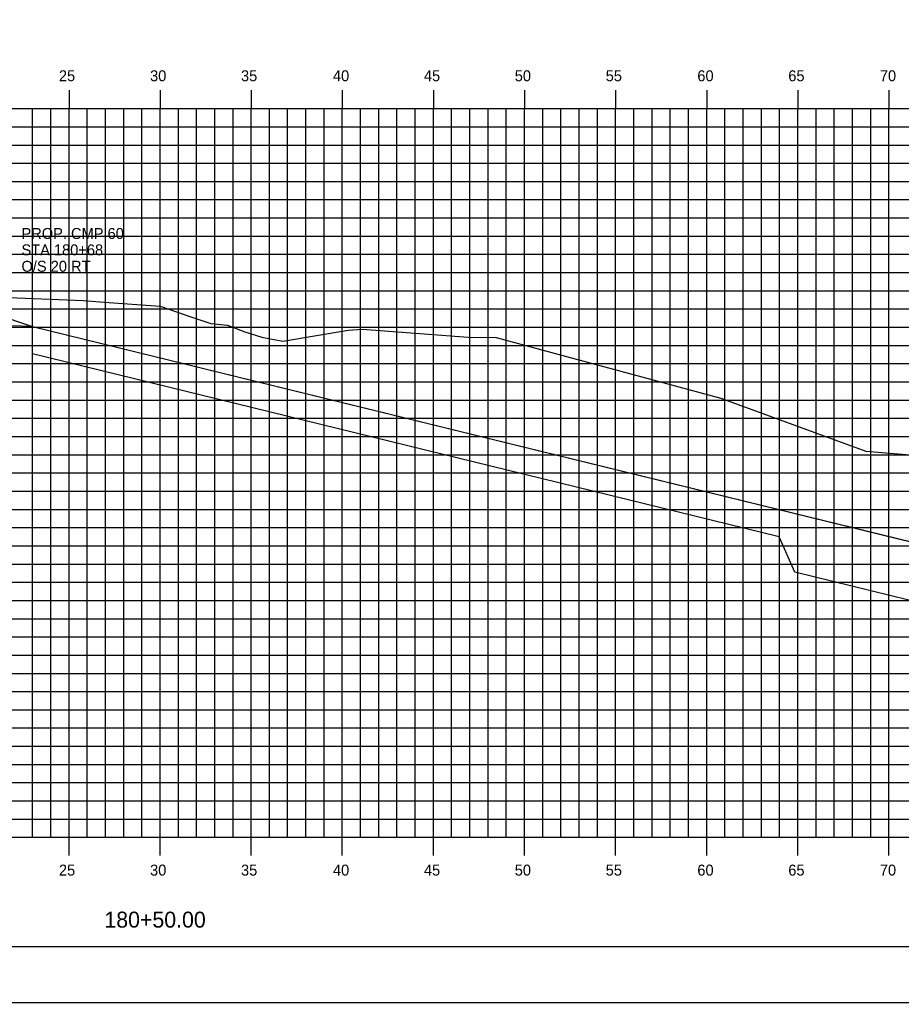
# Model space of a CAD drawing. Extents: x 850598 to 870284, y 366541 to 366651.
# Drawn here: x 859543.4 to 859591.8, y 366541.2 to 366595.1 of the extents above; entities that cross this region are included whole.
import ezdxf

# ---------------------------------------------------------------- set-up
doc = ezdxf.new("R2010")
doc.units = 0
for name, color, linetype in [('BORDER', 7, 'Continuous'), ('D_Drainage_RipRap', 7, 'Continuous'), ('D_Roadway_Centerline', 7, 'Continuous'), ('D_Roadway_SlopeLines', 7, 'Continuous'), ('D_Roadway_SubGrade', 7, 'Continuous'), ('H_V ANNOTATION', 7, 'Continuous'), ('MAJOR', 7, 'Continuous'), ('MINOR', 7, 'Continuous'), ('PLOT BOUNDARY', 7, 'Continuous'), ('S_Roadway_Centerline', 7, 'Continuous'), ('S_Utilities_Pole_Joint', 7, 'Continuous')]:
    doc.layers.add(name, color=color, linetype=linetype)

msp = doc.modelspace()

# ---------------------------------------------------------------- linework, layer by layer
at = {"layer": 'BORDER'}
msp.add_line((859476.159, 366544.225), (859636.159, 366544.225), dxfattribs=at)
at = {"layer": 'D_Drainage_RipRap'}
msp.add_lwpolyline([(859585.127, 366568.225), (859599.735, 366564.644), (859609.597, 366562.225), (859606.597, 366559.225), (859603.597, 366559.225), (859600.597, 366561.194), (859585.989, 366564.775), (859585.127, 366566.725), (859544.159, 366576.771), (859544.159, 366578.271)], close=True, dxfattribs=at)
at = {"layer": 'D_Roadway_Centerline'}
msp.add_lwpolyline([(859486.645, 366580.817), (859487.645, 366580.754), (859488.645, 366580.565), (859489.645, 366580.252), (859490.645, 366579.815), (859496.159, 366577.058), (859499.961, 366578.325), (859506.159, 366580.391), (859510.159, 366580.631), (859521.159, 366580.961), (859532.159, 366580.631), (859536.159, 366580.391), (859538.159, 366580.271), (859544.159, 366578.271), (859585.127, 366568.225), (859599.735, 366564.644), (859609.597, 366562.225), (859613.597, 366562.225)], dxfattribs=at)
at = {"layer": 'D_Roadway_SlopeLines'}
msp.add_lwpolyline([(859544.159, 366578.271), (859609.597, 366562.225), (859609.597, 366562.225)], dxfattribs=at)
at = {"layer": 'D_Roadway_SubGrade'}
msp.add_lwpolyline([(859532.159, 366580.131), (859533.159, 366580.071), (859533.159, 366580.321), (859538.159, 366580.021), (859538.159, 366580.271), (859544.159, 366578.271), (859532.159, 366578.631)], close=True, dxfattribs=at)
at = {"layer": 'MAJOR'}
for p, q in [((859546.159, 366591.227), (859546.159, 366590.225)), ((859546.159, 366591.227), (859546.159, 366590.225)), ((859551.159, 366591.227), (859551.159, 366590.225)), ((859551.159, 366591.227), (859551.159, 366590.225)), ((859556.159, 366591.227), (859556.159, 366590.225)), ((859556.159, 366591.227), (859556.159, 366590.225)), ((859561.159, 366591.227), (859561.159, 366590.225)), ((859561.159, 366591.227), (859561.159, 366590.225)), ((859566.159, 366591.227), (859566.159, 366590.225)), ((859566.159, 366591.227), (859566.159, 366590.225)), ((859571.159, 366591.227), (859571.159, 366590.225)), ((859571.159, 366591.227), (859571.159, 366590.225)), ((859576.159, 366591.227), (859576.159, 366590.225)), ((859576.159, 366591.227), (859576.159, 366590.225)), ((859581.159, 366591.227), (859581.159, 366590.225)), ((859581.159, 366591.227), (859581.159, 366590.225)), ((859586.159, 366591.227), (859586.159, 366590.225)), ((859586.159, 366591.227), (859586.159, 366590.225)), ((859591.159, 366591.227), (859591.159, 366590.225)), ((859591.159, 366591.227), (859591.159, 366590.225)), ((859481.159, 366590.225), (859621.159, 366590.225)), ((859481.159, 366590.225), (859621.159, 366590.225)), ((859481.159, 366590.225), (859621.159, 366590.225)), ((859481.159, 366590.225), (859621.159, 366590.225)), ((859546.159, 366550.225), (859546.159, 366590.225)), ((859546.159, 366550.225), (859546.159, 366590.225)), ((859551.159, 366550.225), (859551.159, 366590.225)), ((859551.159, 366550.225), (859551.159, 366590.225)), ((859556.159, 366550.225), (859556.159, 366590.225)), ((859556.159, 366550.225), (859556.159, 366590.225)), ((859561.159, 366550.225), (859561.159, 366590.225)), ((859561.159, 366550.225), (859561.159, 366590.225)), ((859566.159, 366550.225), (859566.159, 366590.225)), ((859566.159, 366550.225), (859566.159, 366590.225)), ((859571.159, 366550.225), (859571.159, 366590.225)), ((859571.159, 366550.225), (859571.159, 366590.225)), ((859576.159, 366550.225), (859576.159, 366590.225)), ((859576.159, 366550.225), (859576.159, 366590.225)), ((859581.159, 366550.225), (859581.159, 366590.225)), ((859581.159, 366550.225), (859581.159, 366590.225)), ((859586.159, 366550.225), (859586.159, 366590.225)), ((859586.159, 366550.225), (859586.159, 366590.225)), ((859591.159, 366550.225), (859591.159, 366590.225)), ((859591.159, 366550.225), (859591.159, 366590.225)), ((859481.159, 366585.225), (859621.159, 366585.225)), ((859481.159, 366585.225), (859621.159, 366585.225)), ((859481.159, 366580.225), (859621.159, 366580.225)), ((859481.159, 366580.225), (859621.159, 366580.225)), ((859481.159, 366575.225), (859621.159, 366575.225)), ((859481.159, 366575.225), (859621.159, 366575.225)), ((859481.159, 366570.225), (859621.159, 366570.225)), ((859481.159, 366570.225), (859621.159, 366570.225)), ((859481.159, 366565.225), (859621.159, 366565.225)), ((859481.159, 366565.225), (859621.159, 366565.225)), ((859481.159, 366560.225), (859621.159, 366560.225)), ((859481.159, 366560.225), (859621.159, 366560.225)), ((859481.159, 366555.225), (859621.159, 366555.225)), ((859481.159, 366555.225), (859621.159, 366555.225)), ((859481.159, 366550.225), (859621.159, 366550.225)), ((859481.159, 366550.225), (859621.159, 366550.225)), ((859481.159, 366550.225), (859621.159, 366550.225)), ((859481.159, 366550.225), (859621.159, 366550.225)), ((859546.159, 366549.223), (859546.159, 366550.225)), ((859546.159, 366549.223), (859546.159, 366550.225)), ((859551.159, 366549.223), (859551.159, 366550.225)), ((859551.159, 366549.223), (859551.159, 366550.225)), ((859556.159, 366549.223), (859556.159, 366550.225)), ((859556.159, 366549.223), (859556.159, 366550.225)), ((859561.159, 366549.223), (859561.159, 366550.225)), ((859561.159, 366549.223), (859561.159, 366550.225)), ((859566.159, 366549.223), (859566.159, 366550.225)), ((859566.159, 366549.223), (859566.159, 366550.225)), ((859571.159, 366549.223), (859571.159, 366550.225)), ((859571.159, 366549.223), (859571.159, 366550.225)), ((859576.159, 366549.223), (859576.159, 366550.225)), ((859576.159, 366549.223), (859576.159, 366550.225)), ((859581.159, 366549.223), (859581.159, 366550.225)), ((859581.159, 366549.223), (859581.159, 366550.225)), ((859586.159, 366549.223), (859586.159, 366550.225)), ((859586.159, 366549.223), (859586.159, 366550.225)), ((859591.159, 366549.223), (859591.159, 366550.225)), ((859591.159, 366549.223), (859591.159, 366550.225))]:
    msp.add_line(p, q, dxfattribs=at)
at = {"layer": 'MINOR'}
for p, q in [((859544.159, 366550.225), (859544.159, 366590.225)), ((859544.159, 366550.225), (859544.159, 366590.225)), ((859545.159, 366550.225), (859545.159, 366590.225)), ((859545.159, 366550.225), (859545.159, 366590.225)), ((859547.159, 366550.225), (859547.159, 366590.225)), ((859547.159, 366550.225), (859547.159, 366590.225)), ((859548.159, 366550.225), (859548.159, 366590.225)), ((859548.159, 366550.225), (859548.159, 366590.225)), ((859549.159, 366550.225), (859549.159, 366590.225)), ((859549.159, 366550.225), (859549.159, 366590.225)), ((859550.159, 366550.225), (859550.159, 366590.225)), ((859550.159, 366550.225), (859550.159, 366590.225)), ((859552.159, 366550.225), (859552.159, 366590.225)), ((859552.159, 366550.225), (859552.159, 366590.225)), ((859553.159, 366550.225), (859553.159, 366590.225)), ((859553.159, 366550.225), (859553.159, 366590.225)), ((859554.159, 366550.225), (859554.159, 366590.225)), ((859554.159, 366550.225), (859554.159, 366590.225)), ((859555.159, 366550.225), (859555.159, 366590.225)), ((859555.159, 366550.225), (859555.159, 366590.225)), ((859557.159, 366550.225), (859557.159, 366590.225)), ((859557.159, 366550.225), (859557.159, 366590.225)), ((859558.159, 366550.225), (859558.159, 366590.225)), ((859558.159, 366550.225), (859558.159, 366590.225)), ((859559.159, 366550.225), (859559.159, 366590.225)), ((859559.159, 366550.225), (859559.159, 366590.225)), ((859560.159, 366550.225), (859560.159, 366590.225)), ((859560.159, 366550.225), (859560.159, 366590.225)), ((859562.159, 366550.225), (859562.159, 366590.225)), ((859562.159, 366550.225), (859562.159, 366590.225)), ((859563.159, 366550.225), (859563.159, 366590.225)), ((859563.159, 366550.225), (859563.159, 366590.225)), ((859564.159, 366550.225), (859564.159, 366590.225)), ((859564.159, 366550.225), (859564.159, 366590.225)), ((859565.159, 366550.225), (859565.159, 366590.225)), ((859565.159, 366550.225), (859565.159, 366590.225)), ((859567.159, 366550.225), (859567.159, 366590.225)), ((859567.159, 366550.225), (859567.159, 366590.225)), ((859568.159, 366550.225), (859568.159, 366590.225)), ((859568.159, 366550.225), (859568.159, 366590.225)), ((859569.159, 366550.225), (859569.159, 366590.225)), ((859569.159, 366550.225), (859569.159, 366590.225)), ((859570.159, 366550.225), (859570.159, 366590.225)), ((859570.159, 366550.225), (859570.159, 366590.225)), ((859572.159, 366550.225), (859572.159, 366590.225)), ((859572.159, 366550.225), (859572.159, 366590.225)), ((859573.159, 366550.225), (859573.159, 366590.225)), ((859573.159, 366550.225), (859573.159, 366590.225)), ((859574.159, 366550.225), (859574.159, 366590.225)), ((859574.159, 366550.225), (859574.159, 366590.225)), ((859575.159, 366550.225), (859575.159, 366590.225)), ((859575.159, 366550.225), (859575.159, 366590.225)), ((859577.159, 366550.225), (859577.159, 366590.225)), ((859577.159, 366550.225), (859577.159, 366590.225)), ((859578.159, 366550.225), (859578.159, 366590.225)), ((859578.159, 366550.225), (859578.159, 366590.225)), ((859579.159, 366550.225), (859579.159, 366590.225)), ((859579.159, 366550.225), (859579.159, 366590.225)), ((859580.159, 366550.225), (859580.159, 366590.225)), ((859580.159, 366550.225), (859580.159, 366590.225)), ((859582.159, 366550.225), (859582.159, 366590.225)), ((859582.159, 366550.225), (859582.159, 366590.225)), ((859583.159, 366550.225), (859583.159, 366590.225)), ((859583.159, 366550.225), (859583.159, 366590.225)), ((859584.159, 366550.225), (859584.159, 366590.225)), ((859584.159, 366550.225), (859584.159, 366590.225)), ((859585.159, 366550.225), (859585.159, 366590.225)), ((859585.159, 366550.225), (859585.159, 366590.225)), ((859587.159, 366550.225), (859587.159, 366590.225)), ((859587.159, 366550.225), (859587.159, 366590.225)), ((859588.159, 366550.225), (859588.159, 366590.225)), ((859588.159, 366550.225), (859588.159, 366590.225)), ((859589.159, 366550.225), (859589.159, 366590.225)), ((859589.159, 366550.225), (859589.159, 366590.225)), ((859590.159, 366550.225), (859590.159, 366590.225)), ((859590.159, 366550.225), (859590.159, 366590.225)), ((859481.159, 366589.225), (859621.159, 366589.225)), ((859481.159, 366589.225), (859621.159, 366589.225)), ((859481.159, 366588.225), (859621.159, 366588.225)), ((859481.159, 366588.225), (859621.159, 366588.225)), ((859481.159, 366587.225), (859621.159, 366587.225)), ((859481.159, 366587.225), (859621.159, 366587.225)), ((859481.159, 366586.225), (859621.159, 366586.225)), ((859481.159, 366586.225), (859621.159, 366586.225)), ((859481.159, 366584.225), (859621.159, 366584.225)), ((859481.159, 366584.225), (859621.159, 366584.225)), ((859481.159, 366583.225), (859621.159, 366583.225)), ((859481.159, 366583.225), (859621.159, 366583.225)), ((859481.159, 366582.225), (859621.159, 366582.225)), ((859481.159, 366582.225), (859621.159, 366582.225)), ((859481.159, 366581.225), (859621.159, 366581.225)), ((859481.159, 366581.225), (859621.159, 366581.225)), ((859481.159, 366579.225), (859621.159, 366579.225)), ((859481.159, 366579.225), (859621.159, 366579.225)), ((859481.159, 366578.225), (859621.159, 366578.225)), ((859481.159, 366578.225), (859621.159, 366578.225)), ((859481.159, 366577.225), (859621.159, 366577.225)), ((859481.159, 366577.225), (859621.159, 366577.225)), ((859481.159, 366576.225), (859621.159, 366576.225)), ((859481.159, 366576.225), (859621.159, 366576.225)), ((859481.159, 366574.225), (859621.159, 366574.225)), ((859481.159, 366574.225), (859621.159, 366574.225)), ((859481.159, 366573.225), (859621.159, 366573.225)), ((859481.159, 366573.225), (859621.159, 366573.225)), ((859481.159, 366572.225), (859621.159, 366572.225)), ((859481.159, 366572.225), (859621.159, 366572.225)), ((859481.159, 366571.225), (859621.159, 366571.225)), ((859481.159, 366571.225), (859621.159, 366571.225)), ((859481.159, 366569.225), (859621.159, 366569.225)), ((859481.159, 366569.225), (859621.159, 366569.225)), ((859481.159, 366568.225), (859621.159, 366568.225)), ((859481.159, 366568.225), (859621.159, 366568.225)), ((859481.159, 366567.225), (859621.159, 366567.225)), ((859481.159, 366567.225), (859621.159, 366567.225)), ((859481.159, 366566.225), (859621.159, 366566.225)), ((859481.159, 366566.225), (859621.159, 366566.225)), ((859481.159, 366564.225), (859621.159, 366564.225)), ((859481.159, 366564.225), (859621.159, 366564.225)), ((859481.159, 366563.225), (859621.159, 366563.225)), ((859481.159, 366563.225), (859621.159, 366563.225)), ((859481.159, 366562.225), (859621.159, 366562.225)), ((859481.159, 366562.225), (859621.159, 366562.225)), ((859481.159, 366561.225), (859621.159, 366561.225)), ((859481.159, 366561.225), (859621.159, 366561.225)), ((859481.159, 366559.225), (859621.159, 366559.225)), ((859481.159, 366559.225), (859621.159, 366559.225)), ((859481.159, 366558.225), (859621.159, 366558.225)), ((859481.159, 366558.225), (859621.159, 366558.225)), ((859481.159, 366557.225), (859621.159, 366557.225)), ((859481.159, 366557.225), (859621.159, 366557.225)), ((859481.159, 366556.225), (859621.159, 366556.225)), ((859481.159, 366556.225), (859621.159, 366556.225)), ((859481.159, 366554.225), (859621.159, 366554.225)), ((859481.159, 366554.225), (859621.159, 366554.225)), ((859481.159, 366553.225), (859621.159, 366553.225)), ((859481.159, 366553.225), (859621.159, 366553.225)), ((859481.159, 366552.225), (859621.159, 366552.225)), ((859481.159, 366552.225), (859621.159, 366552.225)), ((859481.159, 366551.225), (859621.159, 366551.225)), ((859481.159, 366551.225), (859621.159, 366551.225))]:
    msp.add_line(p, q, dxfattribs=at)
at = {"layer": 'PLOT BOUNDARY'}
msp.add_lwpolyline([(859468.066, 366541.166), (859638.066, 366541.166), (859638.066, 366651.166), (859468.066, 366651.166)], close=True, dxfattribs=at)
at = {"layer": 'S_Roadway_Centerline'}
msp.add_lwpolyline([(859536.885, 366580.098), (859546.946, 366579.685), (859548.096, 366579.606), (859551.16, 366579.385), (859552.907, 366578.775), (859553.938, 366578.434), (859554.85, 366578.343), (859555.81, 366577.965), (859556.736, 366577.669), (859557.892, 366577.461), (859561.482, 366578.066), (859562.264, 366578.111), (859568.058, 366577.673), (859569.601, 366577.662), (859581.942, 366574.329), (859589.89, 366571.422), (859596.298, 366570.887), (859603.955, 366570.573), (859606.404, 366568.303), (859608.472, 366565.979), (859608.55, 366566.027), (859611.44, 366563.915), (859613.297, 366562.32), (859621.159, 366559.832)], dxfattribs=at)

# ---------------------------------------------------------------- texts
at = {"layer": 'H_V ANNOTATION'}
for s, height, p in [('25', 0.6, (859545.605, 366591.725)), ('30', 0.6, (859550.607, 366591.725)), ('35', 0.6, (859555.599, 366591.725)), ('40', 0.6, (859560.645, 366591.725)), ('45', 0.6, (859565.637, 366591.725)), ('50', 0.6, (859570.623, 366591.725)), ('55', 0.6, (859575.615, 366591.725)), ('60', 0.6, (859580.645, 366591.725)), ('65', 0.6, (859585.637, 366591.725)), ('70', 0.6, (859590.661, 366591.725)), ('25', 0.6, (859545.605, 366548.125)), ('30', 0.6, (859550.607, 366548.125)), ('35', 0.6, (859555.599, 366548.125)), ('40', 0.6, (859560.645, 366548.125)), ('45', 0.6, (859565.637, 366548.125)), ('50', 0.6, (859570.623, 366548.125)), ('55', 0.6, (859575.615, 366548.125)), ('60', 0.6, (859580.645, 366548.125)), ('65', 0.6, (859585.637, 366548.125)), ('70', 0.6, (859590.661, 366548.125)), ('180+50.00', 0.875, (859548.1, 366545.268))]:
    msp.add_text(s, height=height, dxfattribs=at).set_placement(p)
at = {"layer": 'S_Utilities_Pole_Joint'}
for s, p in [('PROP. CMP 60', (859543.549, 366583.069)), ('STA 180+68', (859543.549, 366582.169)), ('O/S 20 RT', (859543.549, 366581.269))]:
    msp.add_text(s, height=0.6, dxfattribs=at).set_placement(p)

doc.saveas('drawing.dxf')
